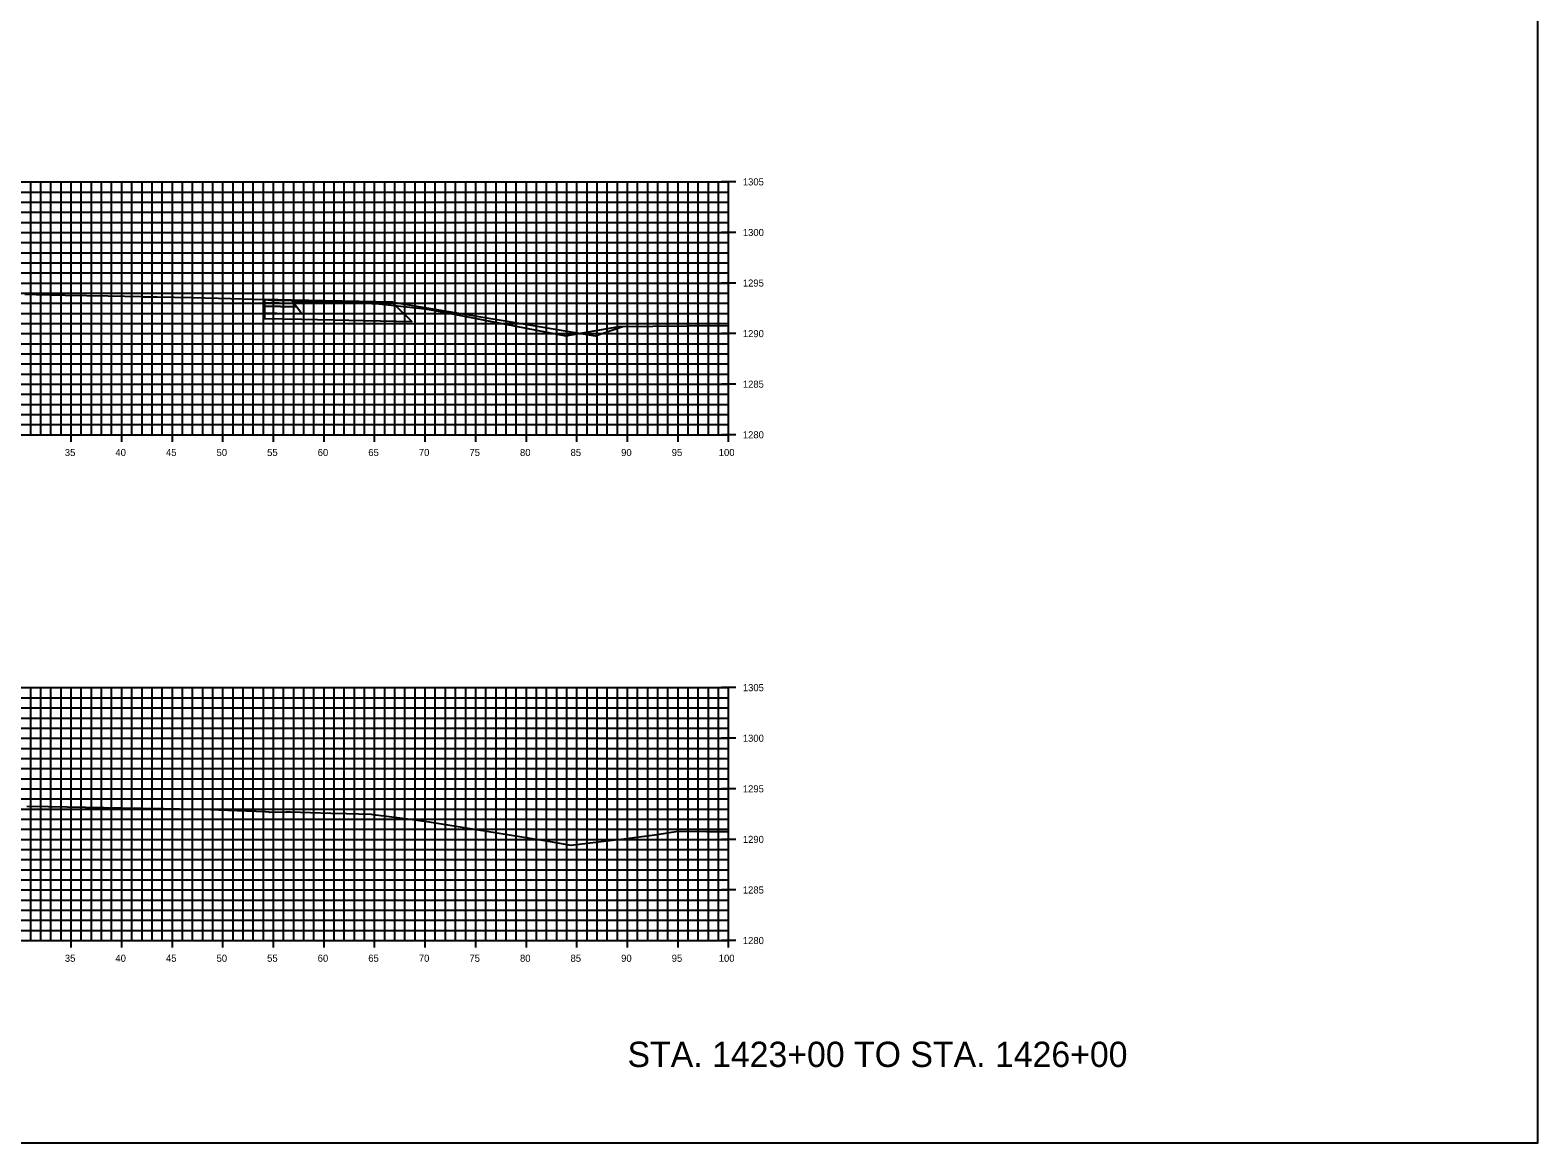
# Model space of a CAD drawing. Extents: x 674939 to 678919, y 750652 to 765176.
# Drawn here: x 677969.5 to 678118.5, y 757822.6 to 757932.6 of the extents above; entities that cross this region are included whole.
import ezdxf

# ---------------------------------------------------------------- set-up
doc = ezdxf.new("R2010")
doc.units = 0
for name, color, linetype in [('R_Alt Surface', 7, 'Continuous'), ('R_Axis', 7, 'Continuous'), ('R_Axis Annot', 7, 'Continuous'), ('R_Draft', 7, 'Continuous'), ('R_Exist Surface', 7, 'Continuous'), ('R_Fin Surface', 7, 'Continuous'), ('R_Grid', 7, 'Continuous'), ('R_No Plot', 7, 'Continuous')]:
    doc.layers.add(name, color=color, linetype=linetype)

msp = doc.modelspace()

# ---------------------------------------------------------------- linework, layer by layer
msp.add_lwpolyline([(678005.32, 757905.67), (678025.32, 757902.33), (678025.32, 757902.33), (678028.08, 757903.25)])
at = {"layer": 'R_Alt Surface'}
for points in [[(677992.64, 757905.59), (677992.64, 757905.26), (677995.82, 757905.19), (677995.57, 757905.53)], [(677992.64, 757905.26), (677992.64, 757904.6), (677996.32, 757904.52), (677995.82, 757905.19)]]:
    msp.add_lwpolyline(points, close=True, dxfattribs=at)
msp.add_lwpolyline([(677992.64, 757904.6), (677992.64, 757904.06), (677996.32, 757903.98), (678007.2, 757903.75), (678005.44, 757905.51)], dxfattribs=at)
at = {"layer": 'R_Axis'}
for p, q in [((678039.23, 757917.55), (678037.83, 757917.55)), ((678038.53, 757892.55), (678038.53, 757917.55)), ((678039.23, 757912.55), (678037.83, 757912.55)), ((678039.23, 757907.55), (678037.83, 757907.55)), ((678039.23, 757902.55), (678037.83, 757902.55)), ((678039.23, 757897.55), (678037.83, 757897.55)), ((677973.53, 757891.85), (677973.53, 757893.25)), ((677978.53, 757891.85), (677978.53, 757893.25)), ((677983.53, 757891.85), (677983.53, 757893.25)), ((677988.53, 757891.85), (677988.53, 757893.25)), ((677993.53, 757891.85), (677993.53, 757893.25)), ((677998.53, 757891.85), (677998.53, 757893.25)), ((678003.53, 757891.85), (678003.53, 757893.25)), ((678008.53, 757891.85), (678008.53, 757893.25)), ((678013.53, 757891.85), (678013.53, 757893.25)), ((678018.53, 757891.85), (678018.53, 757893.25)), ((678023.53, 757891.85), (678023.53, 757893.25)), ((678028.53, 757891.85), (678028.53, 757893.25)), ((678033.53, 757891.85), (678033.53, 757893.25)), ((678038.53, 757891.85), (678038.53, 757893.25)), ((677838.53, 757892.55), (678038.53, 757892.55)), ((678039.23, 757892.55), (678037.83, 757892.55)), ((678039.23, 757867.55), (678037.83, 757867.55)), ((678038.53, 757842.55), (678038.53, 757867.55)), ((678039.23, 757862.55), (678037.83, 757862.55)), ((678039.23, 757857.55), (678037.83, 757857.55)), ((678039.23, 757852.55), (678037.83, 757852.55)), ((678039.23, 757847.55), (678037.83, 757847.55)), ((677838.53, 757842.55), (678038.53, 757842.55)), ((677973.53, 757841.85), (677973.53, 757843.25)), ((677978.53, 757841.85), (677978.53, 757843.25)), ((677983.53, 757841.85), (677983.53, 757843.25)), ((677988.53, 757841.85), (677988.53, 757843.25)), ((677993.53, 757841.85), (677993.53, 757843.25)), ((677998.53, 757841.85), (677998.53, 757843.25)), ((678003.53, 757841.85), (678003.53, 757843.25)), ((678008.53, 757841.85), (678008.53, 757843.25)), ((678013.53, 757841.85), (678013.53, 757843.25)), ((678018.53, 757841.85), (678018.53, 757843.25)), ((678023.53, 757841.85), (678023.53, 757843.25)), ((678028.53, 757841.85), (678028.53, 757843.25)), ((678033.53, 757841.85), (678033.53, 757843.25)), ((678039.23, 757842.55), (678037.83, 757842.55)), ((678038.53, 757841.85), (678038.53, 757843.25))]:
    msp.add_line(p, q, dxfattribs=at)
at = {"layer": 'R_Exist Surface'}
for points in [[(677968.95, 757906.44), (677970.08, 757906.41), (677972.93, 757906.36), (677977.18, 757906.28), (677980.46, 757906.22), (677980.64, 757906.2), (677980.86, 757906.18), (677981.17, 757906.19), (677982.02, 757906.19), (677985.41, 757906.12), (677988.05, 757906.06), (677990.57, 757905.98), (677992.55, 757905.93), (677992.64, 757905.92), (677992.65, 757905.92), (677992.97, 757905.88), (677993.26, 757905.85), (677994.42, 757905.85), (677995.46, 757905.84), (677997.44, 757905.75), (678001.46, 757905.61), (678003.25, 757905.53), (678003.56, 757905.53), (678003.66, 757905.54), (678003.66, 757905.54), (678007, 757905.16), (678008.21, 757905.02), (678009.11, 757904.91), (678011.07, 757904.53), (678013.4, 757904.08), (678022.44, 757902.33), (678025.8, 757902.92), (678027.72, 757903.25), (678034.39, 757903.33), (678038.53, 757903.35)], [(677969.13, 757855.82), (677971.27, 757855.79), (677980.46, 757855.63), (677980.57, 757855.63), (677980.9, 757855.6), (677980.97, 757855.6), (677982.1, 757855.61), (677982.69, 757855.6), (677987.35, 757855.49), (677988.14, 757855.47), (677989, 757855.44), (677992.7, 757855.32), (677992.7, 757855.32), (677992.74, 757855.32), (677993.06, 757855.26), (677993.18, 757855.25), (677994.78, 757855.27), (677995.18, 757855.27), (677999.19, 757855.15), (678000.76, 757855.1), (678003.18, 757855.03), (678003.5, 757854.98), (678003.55, 757854.98), (678003.64, 757854.98), (678006.54, 757854.6), (678008.91, 757854.3), (678020.32, 757852.43), (678022.92, 757851.99), (678027.3, 757852.49), (678027.92, 757852.58), (678031.47, 757853.05), (678033.51, 757853.37), (678036.35, 757853.34), (678038.53, 757853.33)]]:
    msp.add_lwpolyline(points, dxfattribs=at)
at = {"layer": 'R_Fin Surface'}
for points in [[(678005.32, 757905.67), (677995.32, 757905.87), (677992.64, 757905.92)], [(678005.32, 757905.67), (678005.32, 757905.67)]]:
    msp.add_lwpolyline(points, dxfattribs=at)
for points in [[(677992.64, 757905.92), (677992.64, 757905.59), (677995.57, 757905.53), (677995.32, 757905.87)], [(677995.32, 757905.87), (678005.32, 757905.67), (678005.44, 757905.51), (677995.44, 757905.71)]]:
    msp.add_lwpolyline(points, close=True, dxfattribs=at)
at = {"layer": 'R_Grid'}
for p, q in [((677838.53, 757917.55), (678038.53, 757917.55)), ((677838.53, 757916.55), (678038.53, 757916.55)), ((677969.53, 757892.55), (677969.53, 757917.55)), ((677970.53, 757892.55), (677970.53, 757917.55)), ((677971.53, 757892.55), (677971.53, 757917.55)), ((677972.53, 757892.55), (677972.53, 757917.55)), ((677973.53, 757892.55), (677973.53, 757917.55)), ((677974.53, 757892.55), (677974.53, 757917.55)), ((677975.53, 757892.55), (677975.53, 757917.55)), ((677976.53, 757892.55), (677976.53, 757917.55)), ((677977.53, 757892.55), (677977.53, 757917.55)), ((677978.53, 757892.55), (677978.53, 757917.55)), ((677979.53, 757892.55), (677979.53, 757917.55)), ((677980.53, 757892.55), (677980.53, 757917.55)), ((677981.53, 757892.55), (677981.53, 757917.55)), ((677982.53, 757892.55), (677982.53, 757917.55)), ((677983.53, 757892.55), (677983.53, 757917.55)), ((677984.53, 757892.55), (677984.53, 757917.55)), ((677985.53, 757892.55), (677985.53, 757917.55)), ((677986.53, 757892.55), (677986.53, 757917.55)), ((677987.53, 757892.55), (677987.53, 757917.55)), ((677988.53, 757892.55), (677988.53, 757917.55)), ((677989.53, 757892.55), (677989.53, 757917.55)), ((677990.53, 757892.55), (677990.53, 757917.55)), ((677991.53, 757892.55), (677991.53, 757917.55)), ((677992.53, 757892.55), (677992.53, 757917.55)), ((677993.53, 757892.55), (677993.53, 757917.55)), ((677994.53, 757892.55), (677994.53, 757917.55)), ((677995.53, 757892.55), (677995.53, 757917.55)), ((677996.53, 757892.55), (677996.53, 757917.55)), ((677997.53, 757892.55), (677997.53, 757917.55)), ((677998.53, 757892.55), (677998.53, 757917.55)), ((677999.53, 757892.55), (677999.53, 757917.55)), ((678000.53, 757892.55), (678000.53, 757917.55)), ((678001.53, 757892.55), (678001.53, 757917.55)), ((678002.53, 757892.55), (678002.53, 757917.55)), ((678003.53, 757892.55), (678003.53, 757917.55)), ((678004.53, 757892.55), (678004.53, 757917.55)), ((678005.53, 757892.55), (678005.53, 757917.55)), ((678006.53, 757892.55), (678006.53, 757917.55)), ((678007.53, 757892.55), (678007.53, 757917.55)), ((678008.53, 757892.55), (678008.53, 757917.55)), ((678009.53, 757892.55), (678009.53, 757917.55)), ((678010.53, 757892.55), (678010.53, 757917.55)), ((678011.53, 757892.55), (678011.53, 757917.55)), ((678012.53, 757892.55), (678012.53, 757917.55)), ((678013.53, 757892.55), (678013.53, 757917.55)), ((678014.53, 757892.55), (678014.53, 757917.55)), ((678015.53, 757892.55), (678015.53, 757917.55)), ((678016.53, 757892.55), (678016.53, 757917.55)), ((678017.53, 757892.55), (678017.53, 757917.55)), ((678018.53, 757892.55), (678018.53, 757917.55)), ((678019.53, 757892.55), (678019.53, 757917.55)), ((678020.53, 757892.55), (678020.53, 757917.55)), ((678021.53, 757892.55), (678021.53, 757917.55)), ((678022.53, 757892.55), (678022.53, 757917.55)), ((678023.53, 757892.55), (678023.53, 757917.55)), ((678024.53, 757892.55), (678024.53, 757917.55)), ((678025.53, 757892.55), (678025.53, 757917.55)), ((678026.53, 757892.55), (678026.53, 757917.55)), ((678027.53, 757892.55), (678027.53, 757917.55)), ((678028.53, 757892.55), (678028.53, 757917.55)), ((678029.53, 757892.55), (678029.53, 757917.55)), ((678030.53, 757892.55), (678030.53, 757917.55)), ((678031.53, 757892.55), (678031.53, 757917.55)), ((678032.53, 757892.55), (678032.53, 757917.55)), ((678033.53, 757892.55), (678033.53, 757917.55)), ((678034.53, 757892.55), (678034.53, 757917.55)), ((678035.53, 757892.55), (678035.53, 757917.55)), ((678036.53, 757892.55), (678036.53, 757917.55)), ((678037.53, 757892.55), (678037.53, 757917.55)), ((678038.53, 757892.55), (678038.53, 757917.55)), ((677838.53, 757915.55), (678038.53, 757915.55)), ((677838.53, 757914.55), (678038.53, 757914.55)), ((677838.53, 757913.55), (678038.53, 757913.55)), ((677838.53, 757912.55), (678038.53, 757912.55)), ((677838.53, 757911.55), (678038.53, 757911.55)), ((677838.53, 757910.55), (678038.53, 757910.55)), ((677838.53, 757909.55), (678038.53, 757909.55)), ((677838.53, 757908.55), (678038.53, 757908.55)), ((677838.53, 757907.55), (678038.53, 757907.55)), ((677838.53, 757906.55), (678038.53, 757906.55)), ((677838.53, 757905.55), (678038.53, 757905.55)), ((677838.53, 757904.55), (678038.53, 757904.55)), ((677838.53, 757903.55), (678038.53, 757903.55)), ((677838.53, 757902.55), (678038.53, 757902.55)), ((677838.53, 757901.55), (678038.53, 757901.55)), ((677838.53, 757900.55), (678038.53, 757900.55)), ((677838.53, 757899.55), (678038.53, 757899.55)), ((677838.53, 757898.55), (678038.53, 757898.55)), ((677838.53, 757897.55), (678038.53, 757897.55)), ((677838.53, 757896.55), (678038.53, 757896.55)), ((677838.53, 757895.55), (678038.53, 757895.55)), ((677838.53, 757894.55), (678038.53, 757894.55)), ((677838.53, 757893.55), (678038.53, 757893.55)), ((677838.53, 757892.55), (678038.53, 757892.55)), ((677838.53, 757867.55), (678038.53, 757867.55)), ((677969.53, 757842.55), (677969.53, 757867.55)), ((677970.53, 757842.55), (677970.53, 757867.55)), ((677971.53, 757842.55), (677971.53, 757867.55)), ((677972.53, 757842.55), (677972.53, 757867.55)), ((677973.53, 757842.55), (677973.53, 757867.55)), ((677974.53, 757842.55), (677974.53, 757867.55)), ((677975.53, 757842.55), (677975.53, 757867.55)), ((677976.53, 757842.55), (677976.53, 757867.55)), ((677977.53, 757842.55), (677977.53, 757867.55)), ((677978.53, 757842.55), (677978.53, 757867.55)), ((677979.53, 757842.55), (677979.53, 757867.55)), ((677980.53, 757842.55), (677980.53, 757867.55)), ((677981.53, 757842.55), (677981.53, 757867.55)), ((677982.53, 757842.55), (677982.53, 757867.55)), ((677983.53, 757842.55), (677983.53, 757867.55)), ((677984.53, 757842.55), (677984.53, 757867.55)), ((677985.53, 757842.55), (677985.53, 757867.55)), ((677986.53, 757842.55), (677986.53, 757867.55)), ((677987.53, 757842.55), (677987.53, 757867.55)), ((677988.53, 757842.55), (677988.53, 757867.55)), ((677989.53, 757842.55), (677989.53, 757867.55)), ((677990.53, 757842.55), (677990.53, 757867.55)), ((677991.53, 757842.55), (677991.53, 757867.55)), ((677992.53, 757842.55), (677992.53, 757867.55)), ((677993.53, 757842.55), (677993.53, 757867.55)), ((677994.53, 757842.55), (677994.53, 757867.55)), ((677995.53, 757842.55), (677995.53, 757867.55)), ((677996.53, 757842.55), (677996.53, 757867.55)), ((677997.53, 757842.55), (677997.53, 757867.55)), ((677998.53, 757842.55), (677998.53, 757867.55)), ((677999.53, 757842.55), (677999.53, 757867.55)), ((678000.53, 757842.55), (678000.53, 757867.55)), ((678001.53, 757842.55), (678001.53, 757867.55)), ((678002.53, 757842.55), (678002.53, 757867.55)), ((678003.53, 757842.55), (678003.53, 757867.55)), ((678004.53, 757842.55), (678004.53, 757867.55)), ((678005.53, 757842.55), (678005.53, 757867.55)), ((678006.53, 757842.55), (678006.53, 757867.55)), ((678007.53, 757842.55), (678007.53, 757867.55)), ((678008.53, 757842.55), (678008.53, 757867.55)), ((678009.53, 757842.55), (678009.53, 757867.55)), ((678010.53, 757842.55), (678010.53, 757867.55)), ((678011.53, 757842.55), (678011.53, 757867.55)), ((678012.53, 757842.55), (678012.53, 757867.55)), ((678013.53, 757842.55), (678013.53, 757867.55)), ((678014.53, 757842.55), (678014.53, 757867.55)), ((678015.53, 757842.55), (678015.53, 757867.55)), ((678016.53, 757842.55), (678016.53, 757867.55)), ((678017.53, 757842.55), (678017.53, 757867.55)), ((678018.53, 757842.55), (678018.53, 757867.55)), ((678019.53, 757842.55), (678019.53, 757867.55)), ((678020.53, 757842.55), (678020.53, 757867.55)), ((678021.53, 757842.55), (678021.53, 757867.55)), ((678022.53, 757842.55), (678022.53, 757867.55)), ((678023.53, 757842.55), (678023.53, 757867.55)), ((678024.53, 757842.55), (678024.53, 757867.55)), ((678025.53, 757842.55), (678025.53, 757867.55)), ((678026.53, 757842.55), (678026.53, 757867.55)), ((678027.53, 757842.55), (678027.53, 757867.55)), ((678028.53, 757842.55), (678028.53, 757867.55)), ((678029.53, 757842.55), (678029.53, 757867.55)), ((678030.53, 757842.55), (678030.53, 757867.55)), ((678031.53, 757842.55), (678031.53, 757867.55)), ((678032.53, 757842.55), (678032.53, 757867.55)), ((678033.53, 757842.55), (678033.53, 757867.55)), ((678034.53, 757842.55), (678034.53, 757867.55)), ((678035.53, 757842.55), (678035.53, 757867.55)), ((678036.53, 757842.55), (678036.53, 757867.55)), ((678037.53, 757842.55), (678037.53, 757867.55)), ((678038.53, 757842.55), (678038.53, 757867.55)), ((677838.53, 757866.55), (678038.53, 757866.55)), ((677838.53, 757865.55), (678038.53, 757865.55)), ((677838.53, 757864.55), (678038.53, 757864.55)), ((677838.53, 757863.55), (678038.53, 757863.55)), ((677838.53, 757862.55), (678038.53, 757862.55)), ((677838.53, 757861.55), (678038.53, 757861.55)), ((677838.53, 757860.55), (678038.53, 757860.55)), ((677838.53, 757859.55), (678038.53, 757859.55)), ((677838.53, 757858.55), (678038.53, 757858.55)), ((677838.53, 757857.55), (678038.53, 757857.55)), ((677838.53, 757856.55), (678038.53, 757856.55)), ((677838.53, 757855.55), (678038.53, 757855.55)), ((677838.53, 757854.55), (678038.53, 757854.55)), ((677838.53, 757853.55), (678038.53, 757853.55)), ((677838.53, 757852.55), (678038.53, 757852.55)), ((677838.53, 757851.55), (678038.53, 757851.55)), ((677838.53, 757850.55), (678038.53, 757850.55)), ((677838.53, 757849.55), (678038.53, 757849.55)), ((677838.53, 757848.55), (678038.53, 757848.55)), ((677838.53, 757847.55), (678038.53, 757847.55)), ((677838.53, 757846.55), (678038.53, 757846.55)), ((677838.53, 757845.55), (678038.53, 757845.55)), ((677838.53, 757844.55), (678038.53, 757844.55)), ((677838.53, 757843.55), (678038.53, 757843.55)), ((677838.53, 757842.55), (678038.53, 757842.55))]:
    msp.add_line(p, q, dxfattribs=at)
at = {"layer": 'R_No Plot'}
msp.add_lwpolyline([(677778.53, 757822.55), (678118.53, 757822.55), (678118.53, 758042.55), (677778.53, 758042.55)], close=True, dxfattribs=at)
msp.add_lwpolyline([(677992.64, 757905.92), (677995.32, 757905.87), (678005.32, 757905.67), (678005.32, 757905.67), (678025.32, 757902.33), (678025.32, 757902.33), (678028.08, 757903.25), (678028.08, 757903.25)], dxfattribs=at)

# ---------------------------------------------------------------- texts
at = {"layer": 'R_Axis Annot'}
for s, p in [('1305', (678039.93, 757917.2)), ('1300', (678039.93, 757912.2)), ('1295', (678039.93, 757907.2)), ('1290', (678039.93, 757902.2)), ('1285', (678039.93, 757897.2)), ('1280', (678039.93, 757892.2)), ('35', (677972.9, 757890.45)), ('40', (677977.9, 757890.45)), ('45', (677982.9, 757890.45)), ('50', (677987.9, 757890.45)), ('55', (677992.9, 757890.45)), ('60', (677997.9, 757890.45)), ('65', (678002.9, 757890.45)), ('70', (678007.9, 757890.45)), ('75', (678012.9, 757890.45)), ('80', (678017.9, 757890.45)), ('85', (678022.9, 757890.45)), ('90', (678027.9, 757890.45)), ('95', (678032.9, 757890.45)), ('100', (678037.55, 757890.45)), ('1305', (678039.93, 757867.2)), ('1300', (678039.93, 757862.2)), ('1295', (678039.93, 757857.2)), ('1290', (678039.93, 757852.2)), ('1285', (678039.93, 757847.2)), ('1280', (678039.93, 757842.2)), ('35', (677972.9, 757840.45)), ('40', (677977.9, 757840.45)), ('45', (677982.9, 757840.45)), ('50', (677987.9, 757840.45)), ('55', (677992.9, 757840.45)), ('60', (677997.9, 757840.45)), ('65', (678002.9, 757840.45)), ('70', (678007.9, 757840.45)), ('75', (678012.9, 757840.45)), ('80', (678017.9, 757840.45)), ('85', (678022.9, 757840.45)), ('90', (678027.9, 757840.45)), ('95', (678032.9, 757840.45)), ('100', (678037.55, 757840.45))]:
    msp.add_text(s, height=0.7, dxfattribs=at).set_placement(p)
at = {"layer": 'R_Draft'}
msp.add_text('STA. 1423+00 TO STA. 1426+00', height=2.5, dxfattribs=at).set_placement((678028.53, 757830.05))

doc.saveas('drawing.dxf')
